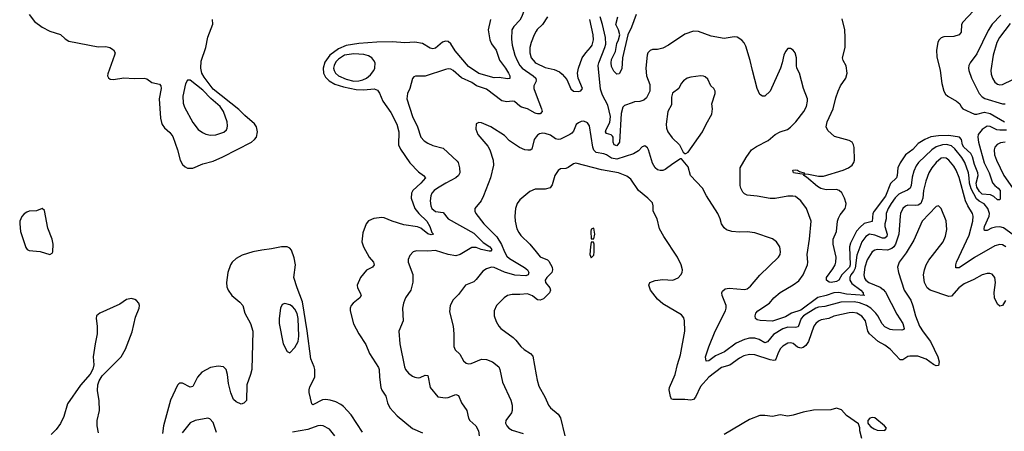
# Model space of a CAD drawing. Header units: inches. Extents: x 1473912 to 1647258, y 640388 to 773423.
# Tile 260 of 420: x 1505955 to 1513664, y 730806 to 734029. Entities that reach past the tile are written whole.
import ezdxf

# ---------------------------------------------------------------- set-up
doc = ezdxf.new("R2010")
doc.units = ezdxf.units.IN
doc.header["$MEASUREMENT"] = 0
doc.layers.add('B5703', color=7, linetype='Continuous')
doc.layers.add('B5713', color=7, linetype='Continuous')

msp = doc.modelspace()

# ---------------------------------------------------------------- linework, layer by layer
at = {"layer": 'B5703', "color": 5}
for points, elevation in [([(1510000, 734261.9), (1509964.9, 734250), (1509942, 734230), (1509936, 734190), (1509887.4, 734052.6), (1509870, 734025.1), (1509823.4, 733976.6), (1509808.1, 733950), (1509805.1, 733874.9), (1509810.9, 733830), (1509832.7, 733750), (1509848.9, 733710), (1509871.4, 733670), (1509889.4, 733650), (1509975.6, 733590), (1509995.5, 733570), (1510000, 733553.1)], 740), ([(1506030, 734070.3), (1506070, 734014), (1506132, 733970), (1506190, 733939.7), (1506273.3, 733913.3), (1506310, 733879), (1506340.2, 733860.2), (1506570, 733816.5), (1506630, 733818.3), (1506660.7, 733810), (1506690, 733793.7), (1506702, 733770), (1506698.3, 733750), (1506644.8, 733604.8), (1506643.6, 733590), (1506650, 733573.4), (1506664.1, 733564.1), (1506690, 733560.7), (1506770, 733573.9), (1506851.4, 733568.6), (1506930, 733570.3), (1506950, 733564.4), (1506990, 733535.8), (1507050, 733524.4), (1507060.3, 733510), (1507063.6, 733490), (1507046, 733410), (1507057.8, 733257.8), (1507064.2, 733224.2), (1507070, 733208), (1507090, 733183), (1507130, 733146), (1507152.8, 733112.8), (1507191.6, 733010), (1507210.2, 732930), (1507230, 732894.9), (1507250, 732876.9), (1507270, 732867.2), (1507310, 732867.1), (1507390, 732900.9), (1507470, 732920.7), (1507546.1, 732953.9), (1507769.5, 733070.5), (1507793.6, 733090), (1507808.2, 733110), (1507817, 733150), (1507808.3, 733190), (1507792.8, 733212.8), (1507717.5, 733277.5), (1507670, 733325.7), (1507470, 733485.3), (1507399.4, 733579.4), (1507381.9, 733610), (1507372, 733650), (1507376.5, 733703.5), (1507412.7, 733810), (1507427.7, 733892.3), (1507466.6, 733993.4), (1507465.2, 734030)], 720), ([(1509641.5, 734030), (1509623.7, 733950), (1509637.4, 733870), (1509650, 733840.3), (1509685.2, 733790), (1509711.2, 733711.2), (1509758.6, 733650), (1509783.2, 733610), (1509793.2, 733590), (1509792.2, 733567.8), (1509774.3, 733565.7), (1509710, 733576.5), (1509670, 733572.5), (1509550, 733608.6), (1509470, 733663.2), (1509365.3, 733785.3), (1509330, 733839), (1509310, 733856.8), (1509290, 733861.4), (1509266.7, 733853.3), (1509210, 733806.2), (1509190, 733799.3), (1509170, 733805.6), (1509110, 733842), (1509050, 733851.8), (1508970, 733847.1), (1508874.4, 733854.4), (1508751.8, 733851.8), (1508610, 733841.8), (1508510, 733825.6), (1508450, 733799.3), (1508384.6, 733750), (1508344.7, 733695.3), (1508330.8, 733650), (1508334.2, 733610), (1508350, 733579.8), (1508378.8, 733550), (1508423.4, 733523.4), (1508490, 733503.7), (1508590, 733481.7), (1508650, 733478.3), (1508730, 733486.1), (1508756.2, 733476.2), (1508772.9, 733452.9), (1508797.1, 733390), (1508860.8, 733300.8), (1508908.6, 733210), (1508922.3, 733150), (1508921.2, 733050), (1508935.6, 733015.6), (1509010, 732908.9), (1509076.9, 732836.9), (1509117.3, 732810), (1509131.7, 732791.7), (1509097.1, 732750), (1509032.2, 732690), (1509022.6, 732670), (1509020.2, 732630), (1509048.8, 732550), (1509080.5, 732510), (1509143, 732450), (1509166.4, 732410), (1509181.8, 732361.8), (1509194.8, 732350), (1509175.6, 732344.4), (1509150, 732351.1), (1509095.4, 732395.4), (1509070, 732408), (1508961.5, 732421.5), (1508871.3, 732451.3), (1508810, 732477.8), (1508790, 732480.3), (1508727.1, 732472.9), (1508686.2, 732453.8), (1508667, 732430), (1508641.2, 732358.8), (1508633.1, 732290), (1508646.3, 732250), (1508691.6, 732170), (1508726.3, 732130), (1508730.2, 732109.8), (1508718, 732090), (1508670, 732067.3), (1508622.4, 732010), (1508598.4, 731950), (1508598.7, 731930), (1508621.7, 731890), (1508627.4, 731870), (1508619.5, 731850), (1508567, 731810), (1508550.3, 731790), (1508542, 731770), (1508541.3, 731750), (1508567.9, 731647.9), (1508610.3, 731570), (1508664.6, 731484.6), (1508694.4, 731414.4), (1508764.8, 731304.8), (1508770.2, 731290), (1508772.1, 731230), (1508782.4, 731150), (1508790, 731128.4), (1508821.8, 731081.8), (1508834, 731030), (1508854, 730990), (1508910, 730927.1), (1509030, 730827.6), (1509110, 730794)], 720), ([(1510000, 733939.2), (1509982.2, 733910), (1509959, 733850), (1509949.5, 733810), (1509949, 733770), (1509960.5, 733730), (1509990, 733693.4), (1510000, 733688.6)], 760), ([(1510000, 733293.6), (1509990, 733296.7), (1509930, 733331.4), (1509884.3, 733344.3), (1509870.9, 733350.9), (1509830, 733388.6), (1509810, 733391.1), (1509770, 733384.4), (1509730, 733394.4), (1509610, 733483.7), (1509531.9, 733511.9), (1509495.6, 733535.6), (1509414.2, 733574.2), (1509350, 733629.7), (1509330, 733641), (1509310, 733643.5), (1509290, 733639.2), (1509130, 733587.6), (1509054.4, 733585.6), (1509039.8, 733580.2), (1509030, 733568), (1509010.4, 733490), (1508992, 733450), (1508987.4, 733410), (1509029.4, 733270), (1509068.5, 733190), (1509096.5, 733110), (1509121, 733081), (1509150, 733061.5), (1509190, 733043.1), (1509270, 733023.7), (1509381.2, 732921.2), (1509389.1, 732910), (1509398, 732870), (1509401.3, 732830), (1509391.9, 732808.1), (1509370.3, 732790), (1509290.5, 732749.5), (1509227.1, 732710), (1509199.7, 732690), (1509182.7, 732670), (1509174, 732650), (1509169.4, 732610), (1509173.4, 732570), (1509181.8, 732550), (1509210, 732527.6), (1509270, 732519.3), (1509310, 732468.4), (1509510, 732356.6), (1509584, 732284), (1509635, 732250), (1509651.5, 732228.5), (1509644.1, 732215.9), (1509630, 732216.5), (1509568.9, 732228.9), (1509530, 732245), (1509494, 732246), (1509404.4, 732190), (1509370, 732179.8), (1509309.2, 732190.8), (1509210, 732221), (1509150, 732215.3), (1509061.5, 732218.5), (1509034.8, 732210), (1509010, 732181.2), (1508997.1, 732150), (1508996.4, 732130), (1509032.5, 732032.5), (1509032.8, 731972.8), (1509018, 731910), (1508977, 731850), (1508958.9, 731810), (1508951.6, 731770), (1508958, 731670), (1508922.4, 731590), (1508931.8, 731490), (1508966.9, 731310), (1508975.3, 731290), (1509000.2, 731260.2), (1509030, 731236.9), (1509048.5, 731228.5), (1509075.1, 731224.9), (1509091.8, 731228.2), (1509130, 731246.4), (1509150, 731242.8), (1509168.4, 731150), (1509230, 731077.1), (1509290, 731067.9), (1509310, 731070.2), (1509370, 731093.4), (1509390, 731087.3), (1509414.9, 731030), (1509454.9, 730970), (1509467.8, 730907.8), (1509479.3, 730890), (1509527.8, 730847.8), (1509548, 730810), (1509553.4, 730770)], 740), ([(1510000, 733548.3), (1509981.5, 733510), (1509981.2, 733490), (1510000, 733440.2)], 740), ([(1510000, 733111.4), (1509983.7, 733090), (1509963.8, 733016.2), (1509952.1, 733007.9), (1509934, 733006), (1509910, 733009.6), (1509867.5, 733027.5), (1509790, 733080.7), (1509750, 733120.7), (1509645.2, 733190), (1509570, 733222), (1509550, 733222.7), (1509528, 733212), (1509527.5, 733172.5), (1509543, 733130), (1509619.6, 733039.6), (1509637.1, 733010), (1509661.1, 732930), (1509665.7, 732890), (1509642, 732790), (1509587.2, 732650), (1509569.1, 732610.9), (1509518, 732550), (1509518.4, 732530), (1509527.2, 732510), (1509590, 732430.2), (1509690, 732328.3), (1509728.4, 732268.4), (1509751.2, 732210), (1509770, 732177.8), (1509790, 732159.5), (1509908.3, 732088.3), (1509930.2, 732070), (1509940.9, 732050), (1509935.3, 732030), (1509918.1, 732021.9), (1509830.9, 732029.1), (1509750, 732050.7), (1509670, 732088.7), (1509650, 732091.1), (1509610, 732077.6), (1509581, 732059), (1509530, 731995.1), (1509510, 731976.9), (1509446, 731950), (1509390, 731877), (1509350, 731834.5), (1509324.9, 731790), (1509321.4, 731741.4), (1509348.9, 731630), (1509355.2, 731570), (1509354.9, 731470), (1509364.6, 731444.6), (1509402.4, 731410), (1509430, 731358), (1509450, 731338.7), (1509470, 731334.3), (1509490, 731337.7), (1509570, 731370.2), (1509610, 731369.2), (1509657.1, 731350), (1509705.7, 731310), (1509715.6, 731290), (1509735.3, 731190), (1509801.7, 731050), (1509811.5, 731010), (1509811.7, 730970), (1509804.9, 730950), (1509760.5, 730890), (1509758, 730870), (1509768, 730850), (1509785.5, 730830), (1509810, 730814), (1509898, 730790)], 760), ([(1510000, 732701.1), (1509990, 732701.1), (1509950, 732684.2), (1509870, 732618.4), (1509850.3, 732590), (1509838.3, 732550), (1509831.3, 732490), (1509833.6, 732450), (1509847.6, 732390), (1509862, 732362), (1509879.1, 732339.1), (1509950, 732272.4), (1510000, 732210.4)], 780), ([(1508639.9, 730799.9), (1508550, 730934.2), (1508490, 730999.3), (1508470, 731016.1), (1508430, 731036.1), (1508385.2, 731050), (1508350, 731055.3), (1508326.7, 731053.3), (1508250, 731012), (1508241.3, 731021.3), (1508222, 731110), (1508221.5, 731130), (1508226.5, 731153.5), (1508265.6, 731230), (1508265, 731290), (1508261.6, 731310), (1508234.5, 731374.5), (1508206.7, 731593.3), (1508170, 731820.4), (1508127.5, 731930), (1508102.4, 732010), (1508113.4, 732110), (1508104.5, 732164.5), (1508083.5, 732223.5), (1508070, 732241.1), (1508050, 732249.8), (1508004.7, 732250), (1507926.5, 732233.5), (1507850, 732224.8), (1507780.3, 732210), (1507695.8, 732184.2), (1507650, 732157.8), (1507617.8, 732130), (1507605.4, 732110), (1507585.1, 732050), (1507575, 731970), (1507577.4, 731937.4), (1507586, 731910), (1507614.9, 731870), (1507678.2, 731818.2), (1507701.1, 731790), (1507718.3, 731730), (1507760.9, 731650), (1507780.3, 731590), (1507771.3, 731290), (1507763.2, 731250), (1507732.3, 731170), (1507730, 731048), (1507710, 731026), (1507690, 731018), (1507650, 731037.2), (1507630, 731054.5), (1507606.9, 731106.9), (1507590, 731179.5), (1507582.3, 731250), (1507571.2, 731290), (1507550, 731311.2), (1507510, 731316.8), (1507450, 731305), (1507382.3, 731270), (1507346.7, 731230), (1507310, 731158), (1507290, 731152.6), (1507230, 731183.5), (1507210, 731183.6), (1507202, 731178), (1507190, 731166), (1507135.8, 731050), (1507080.6, 730850), (1507073.1, 730790)], 720), ([(1510000, 731842.8), (1509970, 731865.3), (1509930, 731881.5), (1509870, 731876.4), (1509810, 731877.7), (1509774.8, 731870), (1509748, 731852), (1509688.5, 731790), (1509670.4, 731750), (1509670.4, 731710), (1509685.9, 731665.9), (1509706, 731630), (1509723, 731610), (1509819.9, 731539.9), (1509840.5, 731520.5), (1509877.6, 731470), (1509905.4, 731445.4), (1509955.5, 731415.5), (1509973.6, 731393.6), (1510000, 731247.8)], 780), ([(1506572.8, 730792.8), (1506560.7, 730850), (1506562.3, 730890), (1506579.9, 730970), (1506576.3, 731043.7), (1506565.1, 731125.1), (1506567.6, 731170), (1506578.1, 731201.9), (1506600.1, 731239.9), (1506748.4, 731390), (1506784, 731450), (1506836, 731584), (1506861, 731699), (1506891.4, 731770), (1506892.9, 731790), (1506887.1, 731810), (1506870.8, 731830), (1506857.5, 731837.5), (1506830, 731844.9), (1506790, 731836.8), (1506737.9, 731802.1), (1506582, 731730), (1506555.8, 731710), (1506552.6, 731690), (1506560.8, 731630), (1506561.6, 731570), (1506544.8, 731490), (1506531.2, 731390), (1506534.2, 731325.8), (1506528.7, 731291.3), (1506506.9, 731253.1), (1506430, 731167.3), (1506330, 731020.3), (1506299.4, 730920.6), (1506273.5, 730866.5), (1506239.5, 730820.5), (1506200.4, 730779.6)], 720), ([(1507495.7, 730795.7), (1507470, 730876), (1507443, 730903), (1507427.5, 730907.5), (1507330, 730889.8), (1507290, 730871), (1507226.9, 730793.1)], 740), ([(1508421.6, 730770), (1508381.4, 730821.4), (1508332.3, 730847.7), (1508310, 730852.3), (1508290, 730848.4), (1508210, 730819.2), (1508090, 730799.6)], 740)]:
    msp.add_lwpolyline(points, dxfattribs=dict(at, elevation=elevation))
for points, elevation in [([(1508570, 733762.5), (1508497.7, 733750), (1508450, 733720.4), (1508430, 733697.7), (1508416.1, 733670), (1508412.7, 733650), (1508416.2, 733630), (1508428.8, 733608.8), (1508451.1, 733590), (1508510, 733562.9), (1508570, 733548), (1508610, 733549.7), (1508642.4, 733557.6), (1508669.5, 733570.5), (1508702.8, 733597.2), (1508729, 733630), (1508736.5, 733650), (1508737, 733690), (1508729, 733710), (1508712.5, 733730), (1508685.6, 733745.6), (1508650, 733756.9)], 740), ([(1507290, 733555.1), (1507270, 733554.5), (1507253.6, 733526.4), (1507233.4, 733430), (1507235.3, 733375.3), (1507244.7, 733344.7), (1507310, 733223.7), (1507353.1, 733170), (1507385.3, 733145.3), (1507412.4, 733132.4), (1507450, 733125), (1507490, 733127.6), (1507552.1, 733147.9), (1507573.8, 733166.2), (1507579.8, 733180.2), (1507582.4, 733197.6), (1507578.3, 733230), (1507549.9, 733310), (1507525, 733350), (1507452, 733412), (1507390, 733476.7)], 740), ([(1506130, 732549.5), (1506086.8, 732533.2), (1506030, 732528.2), (1506010, 732522), (1505990.2, 732509.8), (1505972.2, 732487.8), (1505957.3, 732450), (1505954.9, 732430), (1505961.3, 732370), (1506004.2, 732244.2), (1506013.4, 732230), (1506030, 732222.7), (1506114.6, 732214.6), (1506190, 732189.2), (1506210, 732199.5), (1506215.5, 732210), (1506216.8, 732270), (1506209.8, 732310), (1506175.9, 732395.9), (1506150, 732536)], 720), ([(1508030, 731807.1), (1508010, 731799.6), (1507996.9, 731770), (1507986.2, 731690), (1507986.8, 731650), (1508018.6, 731490), (1508050, 731430.8), (1508070, 731421), (1508110, 731461.3), (1508134.7, 731510), (1508139.9, 731550), (1508134.1, 731690), (1508127.3, 731727.3), (1508110, 731763.5), (1508090, 731783.5), (1508070, 731795.5)], 740)]:
    msp.add_lwpolyline(points, close=True, dxfattribs=dict(at, elevation=elevation))
at = {"layer": 'B5713', "color": 5}
for points, elevation in [([(1510088.9, 734050), (1510048.6, 733991.4), (1510007.9, 733952.1), (1510000, 733939.2)], 760), ([(1510000, 733688.6), (1510070, 733655.4), (1510139.4, 733639.4), (1510180.8, 733620.8), (1510202.8, 733602.8), (1510239.4, 733559.4), (1510270, 733487.7), (1510291, 733470), (1510330, 733465.8), (1510349.6, 733470.4), (1510362.9, 733490), (1510327.6, 733570), (1510323.5, 733610), (1510331.1, 733650), (1510359.1, 733730), (1510387.4, 733770), (1510425.6, 733810), (1510437.3, 733830), (1510447.8, 733870), (1510445.8, 733910), (1510420.2, 734030)], 760), ([(1513763.6, 732323.6), (1513657.7, 732397.7), (1513630, 732406), (1513595.8, 732404.2), (1513563.9, 732396.1), (1513530, 732378.4), (1513510, 732377), (1513506.1, 732390), (1513509.3, 732410), (1513546.2, 732490), (1513547.9, 732510), (1513536.1, 732550), (1513507.5, 732587.5), (1513468.8, 732608.8), (1513447.1, 732627.1), (1513404.2, 732704.2), (1513390.9, 732750), (1513390.5, 732790.5), (1513382.9, 732830), (1513355.9, 732910), (1513331.3, 732950), (1513276.7, 733016.7), (1513250, 733040.7), (1513212.1, 733052.1), (1513181.6, 733050), (1513130, 733032.2), (1513096.1, 733010), (1512993.7, 732910), (1512975.4, 732884.6), (1512956.3, 732843.7), (1512943.7, 732796.3), (1512935.1, 732730), (1512926.3, 732710), (1512907.3, 732692.7), (1512863.6, 732676.4), (1512838.5, 732661.5), (1512810, 732634.3), (1512777.5, 732590), (1512753.9, 732550), (1512739.3, 732510), (1512739.3, 732470), (1512729.6, 732430), (1512729.7, 732410.3), (1512748.5, 732350), (1512743.7, 732330), (1512730, 732317.2), (1512710, 732318.5), (1512650, 732342), (1512610, 732348.2), (1512579, 732330), (1512550.1, 732290), (1512510, 732185.7), (1512497.2, 732082.8), (1512483.8, 732056.2), (1512463.4, 732030), (1512454.6, 732010), (1512454.7, 731990), (1512470, 731962.5), (1512541.4, 731910), (1512560.2, 731890), (1512560.6, 731880.6), (1512570.4, 731870), (1512430, 731879.7), (1512370, 731891.8), (1512330, 731889.9), (1512270, 731869.5), (1512205.4, 731854.6), (1512070, 731753.6), (1511997.3, 731730), (1511950, 731702.9), (1511850, 731669), (1511752.2, 731672.2), (1511730, 731679.7), (1511716.9, 731690), (1511714, 731710), (1511719.7, 731730), (1511735.8, 731750), (1511825.3, 731810), (1511858.8, 731850), (1511910, 731893.4), (1512010, 731951.6), (1512056, 731984), (1512090, 732031.7), (1512122.3, 732110), (1512125, 732130), (1512120.5, 732190), (1512139.3, 732310), (1512152.8, 732450), (1512115.6, 732550), (1512070, 732609.6), (1512030, 732643.6), (1512008.2, 732648.2), (1511970, 732646.9), (1511870, 732628.2), (1511830, 732628), (1511730, 732647.1), (1511650, 732655.1), (1511630, 732665.1), (1511617.7, 732677.7), (1511600.7, 732710), (1511596.2, 732730), (1511597, 732870), (1511642.9, 732950), (1511684.5, 733010), (1511723.7, 733036.3), (1511816.6, 733083.4), (1511869.7, 733130.3), (1511909.7, 733150.3), (1511966, 733170), (1511990, 733187.2), (1512031.3, 733230), (1512093.6, 733310), (1512114.7, 733350), (1512124.2, 733390), (1512122.4, 733410), (1512091.8, 733490), (1512060.9, 733610), (1512040.5, 733650), (1512036.3, 733670), (1512036.9, 733730), (1512026, 733770), (1512010, 733789.2), (1511990, 733802.7), (1511970, 733804), (1511950, 733779), (1511938, 733750), (1511926, 733690), (1511912.7, 733650), (1511830.5, 733470), (1511790, 733429), (1511770, 733428.7), (1511750, 733442), (1511730, 733488.7), (1511691.5, 733630), (1511675.1, 733710), (1511641, 733821), (1511627.7, 733847.7), (1511610, 733869.2), (1511571.6, 733891.6), (1511550, 733894.5), (1511470, 733882.4), (1511370, 733900.4), (1511270, 733937.2), (1511230, 733939.1), (1511164.1, 733915.9), (1511036.3, 733830), (1510990, 733805.4), (1510950, 733794.3), (1510910, 733794), (1510892.2, 733787.8), (1510873.4, 733770), (1510867, 733750), (1510858, 733650), (1510864, 733590), (1510890, 733522), (1510888.4, 733470), (1510861.9, 733418.1), (1510841.9, 733398.1), (1510810, 733387.1), (1510770, 733384.7), (1510750, 733378.3), (1510690, 733357.2), (1510677, 733343), (1510664.6, 733295.4), (1510651, 733070), (1510630, 733042), (1510609.7, 733050), (1510602.7, 733070), (1510603.1, 733110), (1510597.8, 733117.8), (1510587.1, 733127.1), (1510550, 733136.9), (1510540.8, 733150), (1510546.4, 733170), (1510575.2, 733224.8), (1510579.7, 733270), (1510559.4, 733359.4), (1510519, 733439), (1510503.8, 733483.8), (1510485.1, 733670), (1510488.5, 733691.5), (1510537.5, 733810), (1510543.2, 733836.8), (1510541.2, 733890), (1510519.3, 733990), (1510501.3, 734050)], 740), ([(1510780.9, 734070), (1510744.5, 733970), (1510716.6, 733910), (1510675, 733730), (1510670, 733643.7), (1510650, 733605.6), (1510630, 733602.4), (1510605.9, 733625.9), (1510590, 733660.9), (1510586, 733690), (1510590, 733715.8), (1510619.1, 733780.9), (1510630, 733841), (1510643, 733870), (1510653, 733910), (1510644.2, 733950), (1510623.7, 733990), (1510639, 734050)], 720), ([(1513682.7, 733162.7), (1513630, 733162.4), (1513606.8, 733166.8), (1513553.2, 733193.2), (1513530, 733195.3), (1513491, 733170), (1513460.7, 733130), (1513457.5, 733110), (1513462.2, 733070), (1513507.9, 732907.9), (1513547.1, 732830), (1513571.4, 732751.4), (1513589.3, 732729.3), (1513616.9, 732710), (1513631.8, 732690), (1513632.8, 732627.2), (1513630, 732619), (1513610, 732618.4), (1513583.6, 732643.6), (1513556.7, 732656.7), (1513490, 732663.4), (1513470, 732682.8), (1513450, 732718.4), (1513443.9, 732750), (1513459.2, 732810), (1513456.6, 732830), (1513430, 732894), (1513415.6, 732955.6), (1513401.1, 732981.1), (1513346.4, 733030), (1513337.8, 733050), (1513330.3, 733090.3), (1513312.5, 733110), (1513230, 733121.9), (1513150, 733119.9), (1513090, 733110.3), (1513041.8, 733090), (1512990, 733060.2), (1512947, 733013), (1512890.2, 732970), (1512850, 732907.9), (1512831.9, 732870), (1512826.8, 732810), (1512819.8, 732790), (1512774, 732746), (1512733.5, 732646.5), (1512645.7, 732530), (1512635.3, 732510), (1512630.6, 732449.4), (1512567.5, 732432.5), (1512534.9, 732405.1), (1512508, 732372), (1512460.6, 732279.4), (1512451.8, 732250), (1512457.5, 732110), (1512453.3, 732090), (1512393.3, 732030), (1512370, 731989.7), (1512350, 731978), (1512310, 731969.9), (1512293, 731973), (1512272.3, 731990), (1512273.3, 732010), (1512321.5, 732078.5), (1512339.4, 732110), (1512344.8, 732130), (1512346.8, 732170), (1512324.5, 732270), (1512323.9, 732310), (1512351.6, 732370), (1512359.1, 732450), (1512366.6, 732473.4), (1512380, 732500), (1512417.2, 732550), (1512424.2, 732570), (1512425.1, 732590), (1512413.3, 732630), (1512391.9, 732671.9), (1512371.8, 732691.8), (1512350, 732698.1), (1512270, 732696.9), (1512227.6, 732707.6), (1512202.2, 732722.2), (1512116.8, 732796.8), (1512093.6, 732810), (1512097.2, 732817.2), (1512014, 732830), (1512009.5, 732850), (1512030, 732853.1), (1512044.9, 732850), (1512060.3, 732840.3), (1512095.5, 732830), (1512101.1, 732821.1), (1512130, 732819.8), (1512210, 732803.5), (1512250, 732804.1), (1512402, 732850), (1512444.5, 732870), (1512474, 732890), (1512486, 732910), (1512490.6, 732929.4), (1512488.4, 733028.4), (1512484.2, 733050), (1512472, 733070), (1512450, 733083.6), (1512333.6, 733113.6), (1512281.7, 733161.7), (1512269.7, 733189.7), (1512277.7, 733230), (1512323.7, 733330), (1512344.4, 733415.6), (1512363.1, 733470), (1512382.4, 733510), (1512422.9, 733570), (1512435.1, 733610), (1512426.7, 733666.7), (1512401.6, 733710), (1512396.9, 733730), (1512418.7, 733810), (1512419.6, 733890), (1512415.6, 733950), (1512394.1, 734034.1)], 720), ([(1513423.2, 734096.8), (1513338.7, 734010), (1513328.9, 733990), (1513326, 733930), (1513310.6, 733910), (1513270, 733898), (1513190, 733895.4), (1513170, 733886), (1513152.3, 733867.7), (1513144, 733850), (1513134, 733790), (1513136.7, 733736.7), (1513163.2, 733630), (1513174.2, 733530), (1513190.2, 733470), (1513205.2, 733445.2), (1513221.7, 733430), (1513290.3, 733390), (1513315.3, 733370), (1513326, 733346), (1513339.1, 733330), (1513430, 733289.5), (1513450, 733288.4), (1513510, 733304.8), (1513553.1, 733293.1), (1513665.3, 733230)], 720), ([(1513636.1, 734063.9), (1513570, 733993.3), (1513537, 733943), (1513450, 733761), (1513396.5, 733690), (1513386.3, 733670), (1513382.8, 733650), (1513385.8, 733630), (1513408.1, 733570), (1513467.8, 733450), (1513490, 733423.8), (1513511.1, 733411.1), (1513651, 733369), (1513670, 733370.1)], 740), ([(1513710, 733997.8), (1513626.8, 733890), (1513606.3, 733850), (1513576.1, 733750), (1513558.1, 733630), (1513561.8, 733601.8), (1513572.8, 733570), (1513590, 733540.3), (1513610, 733524.2), (1513630, 733518.9), (1513650, 733522.2), (1513730, 733559.8)], 760), ([(1510000, 733553.1), (1510000.8, 733550), (1510000, 733548.3)], 740), ([(1510000, 733440.2), (1510041.5, 733330), (1510045.5, 733310), (1510030, 733292.4), (1510010, 733290.5), (1510000, 733293.6)], 740), ([(1513677.2, 732250), (1513650, 732265.6), (1513630, 732267.7), (1513590, 732257.1), (1513430, 732166.6), (1513310, 732086.5), (1513285.8, 732085.8), (1513283.7, 732110), (1513289.9, 732130), (1513390, 732340.3), (1513417.2, 732450), (1513421.5, 732490), (1513416.5, 732510), (1513378.5, 732570), (1513360.8, 732610), (1513310, 732793.6), (1513288.5, 732850), (1513270, 732880.8), (1513230, 732928.8), (1513210, 732943.7), (1513190, 732948.2), (1513170, 732943.4), (1513130, 732910.7), (1513097.4, 732870), (1513073.9, 732830), (1513050, 732765.1), (1513033, 732690), (1513026.6, 732630), (1513010.3, 732589.7), (1512990, 732576), (1512970, 732572.6), (1512910, 732577), (1512890, 732569), (1512869.4, 732550), (1512852.5, 732512.5), (1512848.2, 732490), (1512839.6, 732350), (1512812.1, 732270), (1512800.4, 732250), (1512783.7, 732236.3), (1512750, 732223.8), (1512670, 732229), (1512650, 732224.4), (1512630, 732210.8), (1512590, 732148.3), (1512571.4, 732090), (1512563.9, 732030), (1512570, 732004.9), (1512580.2, 731990), (1512603.6, 731970), (1512693.5, 731933.5), (1512716.5, 731916.5), (1512734.6, 731894.6), (1512824.2, 731724.2), (1512869.3, 731650), (1512880.3, 731610), (1512877.1, 731602.9), (1512863.1, 731596.9), (1512790, 731599.8), (1512770, 731603.5), (1512730, 731624.8), (1512707, 731647), (1512673.6, 731710), (1512658.4, 731730), (1512618.3, 731770), (1512585, 731790), (1512530, 731811.2), (1512490, 731819.9), (1512384.1, 731815.9), (1512257.9, 731782.1), (1512210, 731776.8), (1512188.8, 731770), (1512093.4, 731710), (1512072.8, 731690), (1512050, 731624.4), (1512030, 731618.8), (1511970, 731620.6), (1511930, 731609.4), (1511856.7, 731563.3), (1511810, 731506.3), (1511790, 731498.2), (1511744.4, 731524.4), (1511710, 731534), (1511670, 731534.4), (1511630, 731526), (1511563.7, 731496.3), (1511473.1, 731426.9), (1511404.2, 731395.8), (1511350, 731357.3), (1511330, 731356), (1511325.8, 731390), (1511351.5, 731468.5), (1511400.6, 731590), (1511482.2, 731750), (1511487.2, 731770), (1511486.5, 731790), (1511455.3, 731870), (1511453, 731890), (1511457.4, 731902.6), (1511478.6, 731921.4), (1511510, 731927.4), (1511630, 731915.6), (1511650, 731921.7), (1511678, 731942), (1511750, 732028.4), (1511896.2, 732170), (1511909.6, 732190), (1511913.3, 732210), (1511906, 732250), (1511882, 732290), (1511850, 732313.3), (1511710, 732358.7), (1511650, 732368), (1511590, 732364.7), (1511530, 732371.5), (1511490, 732384.2), (1511470, 732398.4), (1511450, 732429.2), (1511438.9, 732470), (1511421.7, 732510), (1511331.5, 732650), (1511300.9, 732710), (1511207, 732810), (1511190, 732875.3), (1511138, 732938), (1511130, 732938), (1511070, 732901.2), (1511010, 732856), (1510990, 732847.3), (1510970, 732847), (1510950, 732852), (1510930, 732869.5), (1510910, 732904.5), (1510878.3, 733010), (1510870, 733026.6), (1510850, 733040.7), (1510830, 733032.3), (1510799.3, 733000.7), (1510761.6, 732978.4), (1510630, 732936.3), (1510590, 732943.7), (1510550, 732970.5), (1510530, 732978.4), (1510470, 732989), (1510450, 733008.3), (1510442.6, 733030), (1510417.2, 733197.2), (1510400.6, 733220.6), (1510373.2, 733233.2), (1510350, 733232.1), (1510330, 733221.7), (1510313, 733207), (1510290, 733155.1), (1510278.6, 733141.4), (1510263.8, 733130), (1510190, 733094.3), (1510170, 733089.6), (1510150, 733095.1), (1510110, 733124.7), (1510070, 733138), (1510050, 733139.6), (1510025.9, 733134.1), (1510010, 733124.5), (1510000, 733111.4)], 760), ([(1513670, 733068.7), (1513634.9, 733065.1), (1513609.5, 733050.5), (1513591.3, 733030), (1513585, 733010), (1513588.9, 732970), (1513602.5, 732930), (1513659.6, 732810), (1513746.1, 732686.1)], 740), ([(1513674.6, 731830), (1513650, 731791.1), (1513630, 731785), (1513610, 731802), (1513588.1, 731850), (1513586.3, 731893.7), (1513596.5, 731970), (1513591.5, 732010), (1513570, 732035.4), (1513550, 732041), (1513530, 732040.4), (1513490, 732029.8), (1513426.4, 731993.6), (1513350, 731959.8), (1513307.1, 731930), (1513250, 731863.9), (1513230, 731861.2), (1513083.7, 731910), (1513059.6, 731930), (1513038.7, 731970), (1513032.6, 732030), (1513039.7, 732070), (1513053, 732110), (1513074.1, 732145.9), (1513186, 732290), (1513205.2, 732334.8), (1513214.7, 732385.3), (1513210, 732452.7), (1513171, 732551), (1513150, 732572), (1513130, 732565.1), (1513021.5, 732450), (1512956.3, 732303.7), (1512896.1, 732203.9), (1512841.6, 732130), (1512828.4, 732090), (1512835.8, 732050), (1512879.7, 731910), (1512931.8, 731831.8), (1512948.1, 731788.1), (1512968, 731710), (1513001.5, 731630), (1513030, 731583.9), (1513087, 731510), (1513144.2, 731390), (1513155.2, 731350), (1513150, 731322), (1513130, 731319.1), (1513110, 731328.7), (1513051.7, 731371.7), (1512986.2, 731393.8), (1512924.6, 731395.4), (1512909.3, 731390.7), (1512870, 731364.7), (1512850, 731365.7), (1512770.3, 731450.3), (1512730, 731480.5), (1512677.2, 731510), (1512608.6, 731568.6), (1512596.5, 731590), (1512578, 731670), (1512550, 731706.5), (1512510, 731729.9), (1512475.3, 731735.3), (1512450, 731734.1), (1512330, 731706.7), (1512290, 731688.8), (1512230, 731678.9), (1512210, 731668.2), (1512189.2, 731650.8), (1512174, 731630), (1512130.7, 731509.3), (1512110, 731477.3), (1512090, 731461.7), (1512070, 731457), (1512045.6, 731465.6), (1512010, 731492.3), (1511990, 731497.6), (1511970, 731494.8), (1511930, 731471.6), (1511910, 731450.8), (1511890, 731411.3), (1511876.3, 731370), (1511870, 731362.4), (1511859.2, 731360.8), (1511830, 731365.3), (1511710, 731405.2), (1511670, 731406.9), (1511624.4, 731395.6), (1511590, 731377.9), (1511515, 731325), (1511450, 731306.3), (1511350, 731229.9), (1511284.4, 731155.6), (1511246.7, 731073.3), (1511230, 731054.6), (1511210, 731050.6), (1511164, 731056), (1511070, 731054), (1511058, 731058), (1511050, 731078), (1511039.6, 731130), (1511042.4, 731150), (1511088.2, 731250), (1511106.3, 731330), (1511130, 731404.7), (1511163, 731590), (1511160.5, 731670), (1511153.9, 731693.9), (1511136.8, 731716.8), (1510990, 731803.5), (1510950, 731840.5), (1510894, 731910), (1510880.9, 731950), (1510890, 731970.7), (1510930, 731985.5), (1510990, 731994.4), (1511070, 731990.5), (1511110, 732008), (1511132, 732030), (1511142.7, 732050), (1511146, 732070), (1511135.1, 732110), (1511106, 732170), (1510997.6, 732330), (1510965.6, 732390), (1510946.3, 732470), (1510915.4, 732530), (1510916.1, 732570), (1510910, 732594), (1510872.4, 732632.4), (1510799.7, 732690), (1510741, 732781), (1510710, 732804.8), (1510642.7, 732830), (1510510, 732853.3), (1510310, 732905.7), (1510290, 732900.4), (1510249.4, 732870.6), (1510230, 732863.8), (1510190, 732859.8), (1510170, 732848.5), (1510145.4, 732810), (1510124.8, 732735.2), (1510108.3, 732711.7), (1510070, 732700.8), (1510000, 732701.1)], 780), ([(1510000, 732210.4), (1510030, 732173.1), (1510087.6, 732147.6), (1510098, 732138), (1510124.6, 732090), (1510127.9, 732070), (1510122.2, 732050), (1510083, 732010), (1510070.2, 731990), (1510071, 731970), (1510104.7, 731930), (1510112.2, 731910), (1510103.6, 731890), (1510056.5, 731843.5), (1510030, 731832.8), (1510010, 731835.2), (1510000, 731842.8)], 780), ([(1510000, 731247.8), (1510007.3, 731207.3), (1510020, 731160), (1510070.3, 731070), (1510095.8, 731010), (1510110.5, 730990), (1510170, 730939.3), (1510190, 730910.7), (1510224.4, 730770)], 780), ([(1512549.3, 730750), (1512534, 730810), (1512534, 730834), (1512524, 730864), (1512428.7, 730930), (1512390, 730975.3), (1512350, 730988), (1512306, 730974), (1512170, 730972), (1512090, 730956.3), (1512012.1, 730932.1), (1511970, 730925.1), (1511910, 730935.1), (1511850, 730921.6), (1511790, 730929.5), (1511750, 730929.4), (1511670, 730898), (1511470, 730779.7)], 820)]:
    msp.add_lwpolyline(points, dxfattribs=dict(at, elevation=elevation))
for points, elevation in [([(1511288.3, 733588.3), (1511210, 733579.3), (1511180.5, 733570), (1511152.7, 733550), (1511134, 733530), (1511116, 733490), (1511067.6, 733452.4), (1511057.6, 733422.4), (1511058.2, 733361.8), (1511030.4, 733310), (1511017.6, 733210), (1511020.6, 733180.6), (1511030.4, 733150), (1511062.8, 733102.8), (1511120.7, 733050), (1511150, 732992), (1511162, 732982), (1511170, 732982), (1511190, 732991.3), (1511302, 733150), (1511329.6, 733210), (1511375.6, 733290), (1511379.6, 733330), (1511375.1, 733370), (1511401.6, 733450), (1511399.5, 733470), (1511389.6, 733489.6), (1511367, 733510), (1511342.9, 733562.9), (1511322.4, 733582.4), (1511310, 733586.3)], 760), ([(1510450, 732395.3), (1510430, 732388), (1510426.7, 732370), (1510430, 732314), (1510450, 732314), (1510457, 732350)], 820), ([(1510430, 732288), (1510423.1, 732250), (1510420.4, 732190), (1510430, 732164.9), (1510450, 732186), (1510454.3, 732210), (1510451.8, 732271.8), (1510447.3, 732287.3)], 820), ([(1512630, 730914.7), (1512611.3, 730910), (1512594.8, 730890), (1512594.8, 730870), (1512600.5, 730860.5), (1512619.8, 730839.8), (1512644.4, 730824.4), (1512670, 730814.9), (1512730, 730811.3), (1512741.2, 730830), (1512725.2, 730850), (1512650.9, 730910.9)], 820)]:
    msp.add_lwpolyline(points, close=True, dxfattribs=dict(at, elevation=elevation))

doc.saveas('drawing.dxf')
